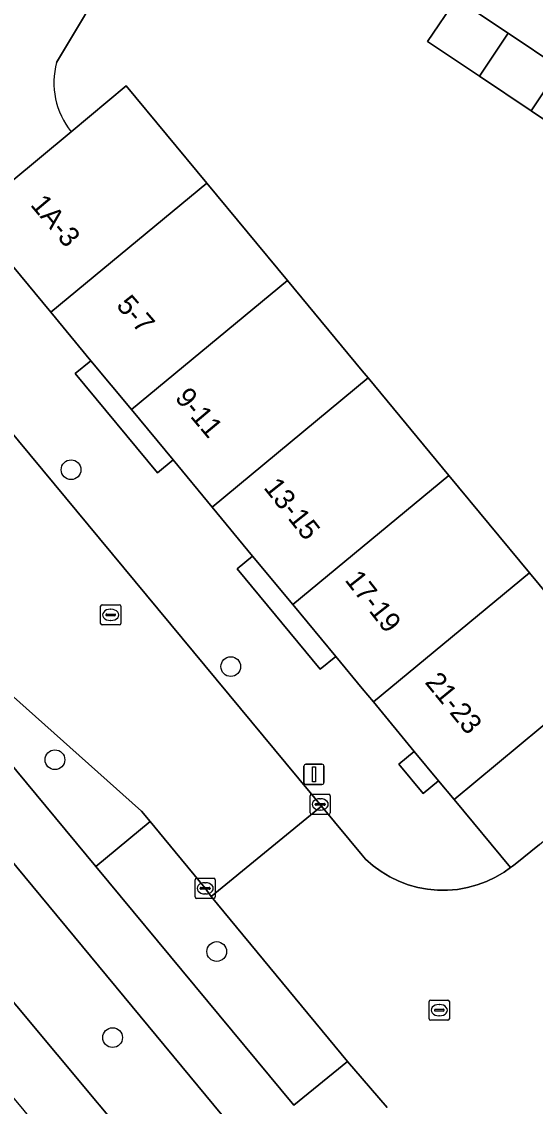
# Model space of a CAD drawing. Extents: x 159279 to 160377, y 384531 to 385888.
# Drawn here: x 159483.1 to 159508.6, y 385099.3 to 385153.1 of the extents above; entities that cross this region are included whole.
import ezdxf

# ---------------------------------------------------------------- set-up
doc = ezdxf.new("R2010")
doc.units = 0
for name, color, linetype in [('IMGEO_Berm_groen', 7, 'Continuous'), ('IMGEO_Boom', 7, 'Continuous'), ('IMGEO_Erf', 7, 'Continuous'), ('IMGEO_Fietspad_open', 7, 'Continuous'), ('IMGEO_Groenvoorziening', 7, 'Continuous'), ('IMGEO_Haag', 7, 'Continuous'), ('IMGEO_Kolk', 7, 'Continuous'), ('IMGEO_Lichtmast', 7, 'Continuous'), ('IMGEO_Muur', 7, 'Continuous'), ('IMGEO_Pand', 7, 'Continuous'), ('IMGEO_Pand_nummerreeks', 7, 'Continuous'), ('IMGEO_Rijbaan_lokaal_open', 7, 'Continuous'), ('IMGEO_Rioolput', 7, 'Continuous'), ('IMGEO_Voetpad_halfverhard', 7, 'Continuous'), ('IMGEO_Voetpad_open', 7, 'Continuous')]:
    doc.layers.add(name, color=color, linetype=linetype)

msp = doc.modelspace()

# ---------------------------------------------------------------- linework, layer by layer
at = {"layer": 'IMGEO_Berm_groen'}
for points in [[(159470.17, 385126.528), (159466.718, 385123.644), (159490.959, 385094.592), (159494.306, 385097.36)], [(159492.52, 385109.714), (159492.219, 385110.121), (159490.177, 385112.587), (159489.484, 385113.434), (159486.797, 385111.202), (159496.605, 385099.375), (159499.271, 385101.533)]]:
    msp.add_lwpolyline(points, close=True, dxfattribs=at)
at = {"layer": 'IMGEO_Boom'}
for centre in [(159485.569, 385130.873), (159493.486, 385121.11), (159484.773, 385116.495), (159492.79, 385106.987), (159487.631, 385102.72)]:
    msp.add_circle(centre, 0.489, dxfattribs=at)
at = {"layer": 'IMGEO_Erf'}
for points in [[(159518.635, 385141.802), (159516.069, 385143.517), (159513.503, 385145.232), (159510.937, 385146.948), (159508.371, 385148.663), (159505.805, 385150.378), (159503.239, 385152.093), (159504.664, 385154.224), (159497.479, 385158.937), (159495.985, 385156.692), (159490.429, 385160.388), (159484.85, 385151.066)], [(159485.574, 385147.627), (159488.302, 385149.91), (159492.299, 385145.08), (159496.296, 385140.25), (159500, 385135.775), (159500.294, 385135.42), (159504.291, 385130.59), (159508.288, 385125.76), (159512.285, 385120.93), (159509.932, 385118.983)]]:
    msp.add_lwpolyline(points, dxfattribs=at)
msp.add_arc((159488.632, 385150.067), 3.912, 165.1973, 218.58, dxfattribs=at)
at = {"layer": 'IMGEO_Fietspad_open'}
for points in [[(159501.236, 385099.246), (159500, 385100.685), (159499.271, 385101.533), (159496.605, 385099.375), (159486.797, 385111.202), (159472.473, 385128.474), (159470.596, 385130.776), (159468.169, 385133.7), (159468.656, 385135.65), (159466.777, 385137.938), (159464.743, 385137.881), (159459.521, 385144.2), (159459.891, 385146.2), (159458.119, 385148.401), (159456.184, 385148.339), (159446.72, 385159.66)], [(159444.527, 385157.561), (159454.301, 385145.739), (159456.65, 385142.935), (159463.095, 385135.058), (159465.215, 385132.533), (159468.191, 385128.94), (159470.17, 385126.528), (159494.306, 385097.36)]]:
    msp.add_lwpolyline(points, dxfattribs=at)
at = {"layer": 'IMGEO_Groenvoorziening'}
msp.add_lwpolyline([(159479.463, 385122.501), (159477.933, 385124.218), (159473.693, 385129.437), (159472.473, 385128.474), (159486.797, 385111.202), (159489.484, 385113.434), (159489.068, 385113.942)], close=True, dxfattribs=at)
at = {"layer": 'IMGEO_Haag'}
msp.add_lwpolyline([(159489.484, 385113.434), (159489.068, 385113.942), (159479.463, 385122.501), (159477.933, 385124.218), (159473.693, 385129.437), (159472.473, 385128.474), (159486.797, 385111.202)], close=True, dxfattribs=at)
at = {"layer": 'IMGEO_Kolk'}
for p, q in [((159497.416, 385113.856), (159497.416, 385114.708)), ((159497.491, 385114.782), (159498.343, 385114.782)), ((159497.904, 385114.562), (159497.929, 385114.562)), ((159498.417, 385114.708), (159498.417, 385113.856)), ((159497.675, 385114.276), (159497.675, 385114.288)), ((159498.113, 385114.239), (159497.715, 385114.239)), ((159497.718, 385114.325), (159498.116, 385114.325)), ((159497.927, 385114.002), (159497.902, 385114.002)), ((159498.159, 385114.288), (159498.159, 385114.276)), ((159498.343, 385113.782), (159497.491, 385113.782)), ((159491.717, 385109.693), (159491.717, 385110.545)), ((159491.792, 385110.619), (159492.644, 385110.619)), ((159491.976, 385110.113), (159491.976, 385110.125)), ((159492.019, 385110.162), (159492.417, 385110.162)), ((159492.205, 385110.399), (159492.23, 385110.399)), ((159492.46, 385110.125), (159492.46, 385110.113)), ((159492.718, 385110.545), (159492.718, 385109.693)), ((159492.644, 385109.619), (159491.792, 385109.619)), ((159492.414, 385110.076), (159492.016, 385110.076)), ((159492.228, 385109.839), (159492.203, 385109.839))]:
    msp.add_line(p, q, dxfattribs=at)
for points in [[(159497.416, 385113.856), (159497.416, 385114.708)], [(159497.491, 385114.782), (159498.343, 385114.782)], [(159498.417, 385114.708), (159498.417, 385113.856)], [(159498.343, 385113.782), (159497.491, 385113.782)], [(159491.717, 385109.693), (159491.717, 385110.545)], [(159491.792, 385110.619), (159492.644, 385110.619)], [(159492.718, 385110.545), (159492.718, 385109.693)], [(159492.644, 385109.619), (159491.792, 385109.619)]]:
    msp.add_lwpolyline(points, dxfattribs=at)
for centre, radius, start, end in [((159497.493, 385114.706), 0.0765, 91.552, 178.448), ((159497.493, 385114.706), 0.0765, 91.552, 178.448), ((159498.341, 385114.706), 0.0765, 1.552, 88.448), ((159498.341, 385114.706), 0.0765, 1.552, 88.448), ((159497.715, 385114.285), 0.0403, 85.8775, 175.7526), ((159497.712, 385114.275), 0.0366, 178.938, 274.7102), ((159498.116, 385114.282), 0.043, 264.8664, 352.4533), ((159498.12, 385114.287), 0.0386, 1.7309, 96.639), ((159497.493, 385113.858), 0.0765, 181.552, 268.448), ((159497.493, 385113.858), 0.0765, 181.552, 268.448), ((159498.341, 385113.858), 0.0765, 271.552, 358.448), ((159498.341, 385113.858), 0.0765, 271.552, 358.448), ((159491.794, 385110.543), 0.0765, 91.552, 178.448), ((159491.794, 385110.543), 0.0765, 91.552, 178.448), ((159492.016, 385110.122), 0.0403, 85.8775, 175.7526), ((159492.013, 385110.112), 0.0366, 178.938, 274.7102), ((159492.417, 385110.119), 0.043, 264.8664, 352.4533), ((159492.421, 385110.124), 0.0386, 1.7309, 96.639), ((159492.642, 385110.543), 0.0765, 1.552, 88.448), ((159492.642, 385110.543), 0.0765, 1.552, 88.448), ((159491.794, 385109.695), 0.0765, 181.552, 268.448), ((159491.794, 385109.695), 0.0765, 181.552, 268.448), ((159492.642, 385109.695), 0.0765, 271.552, 358.448), ((159492.642, 385109.695), 0.0765, 271.552, 358.448)]:
    msp.add_arc(centre, radius, start, end, dxfattribs=at)
for centre, major_axis, ratio, start_param, end_param in [((159497.903, 385114.282), (-0.387, 0.002), 0.722429, 4.712389, 7.853982), ((159497.928, 385114.282), (-0.39, 0.002), 0.717154, 1.570796, 4.712389), ((159492.204, 385110.119), (-0.387, 0.002), 0.722429, 4.712389, 7.853982), ((159492.229, 385110.119), (-0.39, 0.002), 0.717154, 1.570796, 4.712389)]:
    msp.add_ellipse(centre, major_axis=major_axis, ratio=ratio, start_param=start_param, end_param=end_param, dxfattribs=at)
at = {"layer": 'IMGEO_Lichtmast'}
for p, q in [((159497.113, 385115.373), (159497.113, 385116.173)), ((159497.113, 385116.173), (159497.113, 385115.373)), ((159497.213, 385116.273), (159498.003, 385116.273)), ((159498.003, 385116.273), (159497.213, 385116.273)), ((159498.103, 385116.173), (159498.103, 385115.373)), ((159498.103, 385115.373), (159498.103, 385116.173)), ((159498.003, 385115.273), (159497.213, 385115.273)), ((159497.213, 385115.273), (159498.003, 385115.273))]:
    msp.add_line(p, q, dxfattribs=at)
msp.add_lwpolyline([(159497.533, 385116.148), (159497.683, 385116.148), (159497.683, 385115.398), (159497.533, 385115.398), (159497.533, 385116.148)], dxfattribs=at)
for centre, start, end in [((159497.213, 385116.173), 90, 180), ((159497.213, 385116.173), 90, 180), ((159498.003, 385116.173), 0, 90), ((159498.003, 385116.173), 360, 90), ((159497.213, 385115.373), 180, 270), ((159497.213, 385115.373), 180, 270), ((159498.003, 385115.373), 270, 0), ((159498.003, 385115.373), 270, 0)]:
    msp.add_arc(centre, 0.1, start, end, dxfattribs=at)
at = {"layer": 'IMGEO_Muur'}
msp.add_lwpolyline([(159484.85, 385151.066), (159490.607, 385160.686)], dxfattribs=at)
msp.add_arc((159488.632, 385150.067), 3.912, 165.1973, 218.58, dxfattribs=at)
at = {"layer": 'IMGEO_Pand'}
for points in [[(159503.239, 385152.093), (159505.805, 385150.378), (159507.23, 385152.509), (159504.664, 385154.224)], [(159508.371, 385148.663), (159509.796, 385150.794), (159507.23, 385152.509), (159505.805, 385150.378)], [(159509.796, 385150.794), (159508.371, 385148.663), (159510.937, 385146.948), (159512.362, 385149.079)], [(159482.541, 385145.088), (159480.607, 385143.469), (159480.935, 385143.064), (159482.663, 385140.976), (159484.564, 385138.679), (159492.299, 385145.08), (159488.302, 385149.91), (159485.574, 385147.627)], [(159488.561, 385133.849), (159496.296, 385140.25), (159492.299, 385145.08), (159484.564, 385138.679), (159486.552, 385136.277)], [(159490.626, 385131.354), (159492.559, 385129.019), (159500.294, 385135.42), (159500, 385135.775), (159496.296, 385140.25), (159488.561, 385133.849)], [(159496.556, 385124.189), (159504.291, 385130.59), (159500.294, 385135.42), (159492.559, 385129.019), (159494.566, 385126.593)], [(159498.685, 385121.616), (159500, 385120.027), (159500.553, 385119.359), (159508.288, 385125.76), (159504.291, 385130.59), (159496.556, 385124.189)], [(159504.55, 385114.528), (159509.932, 385118.983), (159512.285, 385120.93), (159508.288, 385125.76), (159500.553, 385119.359), (159502.58, 385116.909), (159503.785, 385115.453)]]:
    msp.add_lwpolyline(points, close=True, dxfattribs=at)
at = {"layer": 'IMGEO_Rijbaan_lokaal_open'}
for points in [[(159447.937, 385160.667), (159455.648, 385151.396), (159458.119, 385148.401), (159459.891, 385146.2), (159461.936, 385143.827), (159466.777, 385137.938), (159468.656, 385135.65), (159470.552, 385133.285), (159471.786, 385131.774), (159473.693, 385129.437), (159477.933, 385124.218), (159479.463, 385122.501), (159489.068, 385113.942), (159489.484, 385113.434), (159490.177, 385112.587), (159492.219, 385110.121), (159492.52, 385109.714), (159497.976, 385114.2), (159482.4, 385132.975), (159480.804, 385134.95), (159478.861, 385137.393), (159476.853, 385139.918), (159460.125, 385160.1)], [(159508.785, 385112.295), (159507.575, 385111.323), (159507.439, 385111.212), (159507.347, 385111.146), (159507.035, 385110.923), (159506.608, 385110.671), (159506.159, 385110.458), (159505.693, 385110.285), (159505.214, 385110.156), (159504.725, 385110.069), (159504.23, 385110.027), (159503.733, 385110.029), (159503.239, 385110.075), (159502.751, 385110.165), (159502.273, 385110.299), (159501.808, 385110.475), (159501.361, 385110.691), (159500.935, 385110.947), (159500.534, 385111.239), (159500.161, 385111.567), (159500, 385111.761), (159497.976, 385114.2), (159492.52, 385109.714), (159499.271, 385101.533), (159500, 385100.685), (159501.236, 385099.246)]]:
    msp.add_lwpolyline(points, dxfattribs=at)
at = {"layer": 'IMGEO_Rioolput'}
for p, q in [((159487.035, 385123.25), (159487.035, 385124.102)), ((159487.11, 385124.176), (159487.962, 385124.176)), ((159488.036, 385124.102), (159488.036, 385123.25)), ((159487.294, 385123.67), (159487.294, 385123.682)), ((159487.732, 385123.633), (159487.334, 385123.633)), ((159487.337, 385123.719), (159487.735, 385123.719)), ((159487.523, 385123.956), (159487.548, 385123.956)), ((159487.778, 385123.682), (159487.778, 385123.67)), ((159487.962, 385123.176), (159487.11, 385123.176)), ((159487.546, 385123.396), (159487.521, 385123.396)), ((159503.317, 385103.654), (159503.317, 385104.506)), ((159503.392, 385104.58), (159504.244, 385104.58)), ((159503.805, 385104.36), (159503.83, 385104.36)), ((159504.318, 385104.506), (159504.318, 385103.654)), ((159503.576, 385104.074), (159503.576, 385104.086)), ((159504.014, 385104.037), (159503.616, 385104.037)), ((159503.619, 385104.123), (159504.017, 385104.123)), ((159503.828, 385103.8), (159503.803, 385103.8)), ((159504.06, 385104.086), (159504.06, 385104.074)), ((159504.244, 385103.58), (159503.392, 385103.58))]:
    msp.add_line(p, q, dxfattribs=at)
for points in [[(159487.035, 385123.25), (159487.035, 385124.102)], [(159487.11, 385124.176), (159487.962, 385124.176)], [(159488.036, 385124.102), (159488.036, 385123.25)], [(159487.962, 385123.176), (159487.11, 385123.176)], [(159503.317, 385103.654), (159503.317, 385104.506)], [(159503.392, 385104.58), (159504.244, 385104.58)], [(159504.318, 385104.506), (159504.318, 385103.654)], [(159504.244, 385103.58), (159503.392, 385103.58)]]:
    msp.add_lwpolyline(points, dxfattribs=at)
for centre, radius, start, end in [((159487.112, 385124.1), 0.0765, 91.552, 178.448), ((159487.112, 385124.1), 0.0765, 91.552, 178.448), ((159487.96, 385124.1), 0.0765, 1.552, 88.448), ((159487.96, 385124.1), 0.0765, 1.552, 88.448), ((159487.334, 385123.679), 0.0403, 85.8775, 175.7526), ((159487.331, 385123.669), 0.0366, 178.938, 274.7102), ((159487.735, 385123.676), 0.043, 264.8664, 352.4533), ((159487.739, 385123.681), 0.0386, 1.7309, 96.639), ((159487.112, 385123.252), 0.0765, 181.552, 268.448), ((159487.112, 385123.252), 0.0765, 181.552, 268.448), ((159487.96, 385123.252), 0.0765, 271.552, 358.448), ((159487.96, 385123.252), 0.0765, 271.552, 358.448), ((159503.394, 385104.504), 0.0765, 91.552, 178.448), ((159503.394, 385104.504), 0.0765, 91.552, 178.448), ((159504.242, 385104.504), 0.0765, 1.552, 88.448), ((159504.242, 385104.504), 0.0765, 1.552, 88.448), ((159503.394, 385103.656), 0.0765, 181.552, 268.448), ((159503.394, 385103.656), 0.0765, 181.552, 268.448), ((159503.616, 385104.083), 0.0403, 85.8775, 175.7526), ((159503.613, 385104.073), 0.0366, 178.938, 274.7102), ((159504.017, 385104.08), 0.043, 264.8664, 352.4533), ((159504.021, 385104.085), 0.0386, 1.7309, 96.639), ((159504.242, 385103.656), 0.0765, 271.552, 358.448), ((159504.242, 385103.656), 0.0765, 271.552, 358.448)]:
    msp.add_arc(centre, radius, start, end, dxfattribs=at)
for centre, major_axis, ratio, start_param, end_param in [((159487.522, 385123.676), (-0.387, 0.002), 0.722429, 4.712389, 7.853982), ((159487.547, 385123.676), (-0.39, 0.002), 0.717154, 1.570796, 4.712389), ((159503.804, 385104.08), (-0.387, 0.002), 0.722429, 4.712389, 7.853982), ((159503.829, 385104.08), (-0.39, 0.002), 0.717154, 1.570796, 4.712389)]:
    msp.add_ellipse(centre, major_axis=major_axis, ratio=ratio, start_param=start_param, end_param=end_param, dxfattribs=at)
at = {"layer": 'IMGEO_Voetpad_halfverhard'}
msp.add_lwpolyline([(159417.492, 385180.196), (159424.252, 385170.482), (159428.704, 385164.866), (159429.181, 385164.313), (159430.109, 385163.208), (159434.165, 385158.142), (159439.261, 385152.446), (159440.526, 385150.679), (159453.908, 385134.35), (159462.304, 385124.254), (159489.188, 385091.93), (159490.311, 385090.741), (159490.493, 385090.52), (159492.847, 385092.45), (159496.167, 385095.18), (159494.306, 385097.36), (159490.959, 385094.592), (159466.718, 385123.644), (159470.17, 385126.528)], dxfattribs=at)
at = {"layer": 'IMGEO_Voetpad_open'}
for points in [[(159485.898, 385166.387), (159478.661, 385155.281), (159476.871, 385152.664), (159476.343, 385151.693), (159475.903, 385150.678), (159475.575, 385149.685), (159479.774, 385144.498), (159481.749, 385146.078), (159482.541, 385145.088), (159485.574, 385147.627)], [(159484.85, 385151.066), (159490.429, 385160.388), (159490.291, 385160.48), (159491.928, 385162.942), (159492.047, 385162.863), (159492.693, 385163.902), (159492.518, 385164.02)], [(159492.518, 385164.02), (159492.693, 385163.902), (159492.047, 385162.863), (159497.623, 385159.154), (159497.479, 385158.937), (159504.664, 385154.224), (159507.23, 385152.509), (159509.796, 385150.794)], [(159509.932, 385118.983), (159504.55, 385114.528), (159507.347, 385111.146), (159507.439, 385111.212), (159507.575, 385111.323), (159508.785, 385112.295), (159511.351, 385114.434), (159513.826, 385116.492), (159526.239, 385126.771), (159525.927, 385127.153), (159528.846, 385129.572), (159529.162, 385129.185), (159542.862, 385140.537), (159543.347, 385140.939), (159545.121, 385142.605), (159551.035, 385148.782), (159552.467, 385150.704), (159552.537, 385150.916), (159552.587, 385151.134), (159552.618, 385151.356), (159552.629, 385151.579)], [(159482.4, 385132.975), (159497.976, 385114.2), (159500, 385111.761), (159500.161, 385111.567), (159500.534, 385111.239), (159500.935, 385110.947), (159501.361, 385110.691), (159501.808, 385110.475), (159502.273, 385110.299), (159502.751, 385110.165), (159503.239, 385110.075), (159503.733, 385110.029), (159504.23, 385110.027), (159504.725, 385110.069), (159505.214, 385110.156), (159505.693, 385110.285), (159506.159, 385110.458), (159506.608, 385110.671), (159507.035, 385110.923), (159507.347, 385111.146), (159504.55, 385114.528), (159503.785, 385115.453), (159503.015, 385114.816), (159501.81, 385116.272), (159502.58, 385116.909), (159500.553, 385119.359), (159500, 385120.027), (159498.685, 385121.616), (159497.915, 385120.979), (159493.796, 385125.956), (159494.566, 385126.593), (159492.559, 385129.019), (159490.626, 385131.354), (159489.856, 385130.717), (159485.782, 385135.64), (159486.552, 385136.277), (159484.564, 385138.679), (159482.663, 385140.976)]]:
    msp.add_lwpolyline(points, dxfattribs=at)
for points in [[(159488.561, 385133.849), (159486.552, 385136.277), (159485.782, 385135.64), (159489.856, 385130.717), (159490.626, 385131.354)], [(159496.556, 385124.189), (159494.566, 385126.593), (159493.796, 385125.956), (159497.915, 385120.979), (159498.685, 385121.616)], [(159502.58, 385116.909), (159501.81, 385116.272), (159503.015, 385114.816), (159503.785, 385115.453)]]:
    msp.add_lwpolyline(points, close=True, dxfattribs=at)
msp.add_arc((159488.632, 385150.067), 3.912, 165.1973, 218.58, dxfattribs=at)

# ---------------------------------------------------------------- texts
at = {"layer": 'IMGEO_Pand_nummerreeks'}
for s, rotation, p in [('1A-3', 309.9865, (159483.521, 385143.987)), ('5-7', 311.1382, (159487.772, 385138.987)), ('9-11', 309.9349, (159490.679, 385134.416)), ('13-15', 308.4166, (159495.078, 385129.978)), ('17-19', 308.1015, (159499.105, 385125.396)), ('21-23', 309.3276, (159503.068, 385120.322))]:
    msp.add_text(s, height=1, rotation=rotation, dxfattribs=at).set_placement(p)

doc.saveas('drawing.dxf')
